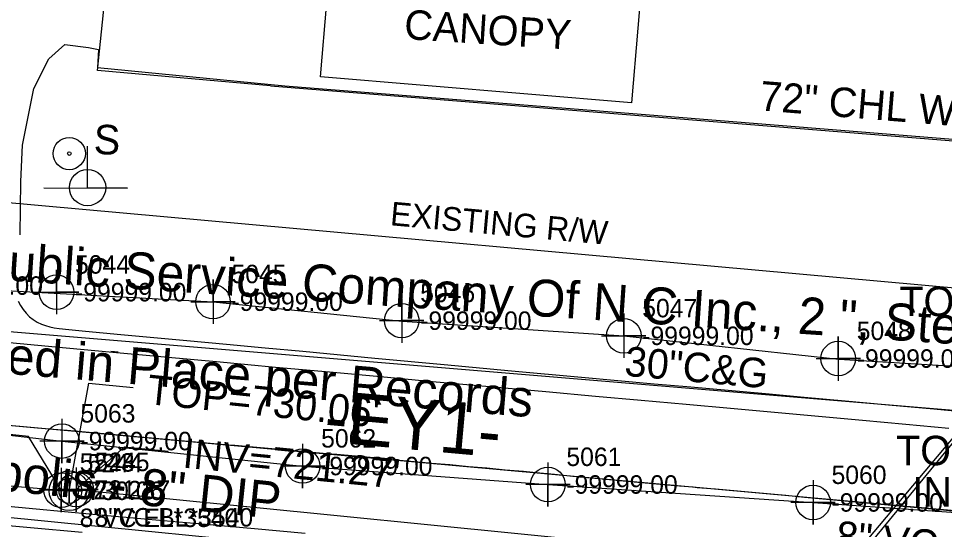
# Model space of a CAD drawing. Extents: x 1516784 to 1522736, y 634838 to 639369.
# Drawn here: x 1520757 to 1520882.2, y 638770.4 to 638839.5 of the extents above; entities that cross this region are included whole.
import ezdxf

# ---------------------------------------------------------------- set-up
doc = ezdxf.new("R2010")
doc.units = 0
for name, color, linetype in [('COGO Default Point Elevation', 7, 'Continuous'), ('COGO Default Point Number', 7, 'Continuous'), ('Exist Building Metal Canopy', 7, 'Continuous'), ('Exist Building Metal Canopy Text', 7, 'Continuous'), ('Exist Environmental Wetland Boundary Cogo Number', 7, 'Continuous'), ('Exist Environmental Wetland Boundary Text', 7, 'Continuous'), ('Exist Horizontal Alignment Direction Label', 7, 'Continuous'), ('Exist Hydro Jurisdictional Stream or Body of Water Mitigable', 7, 'Continuous'), ('Exist Other Culture Fence Line', 7, 'Continuous'), ('Exist Other Culture Fence Line Text', 7, 'Continuous'), ('Exist Other Culture Located Object CELL', 7, 'Continuous'), ('Exist Other Culture Located Object Text', 7, 'Continuous'), ('Exist Right of Way Line', 7, 'Continuous'), ('Exist Right of Way Line Text', 7, 'Continuous'), ('Exist Roads Curbs Text', 7, 'Continuous'), ('Exist Structure Minor Catch Basin Top Elevation', 7, 'Continuous'), ('Exist Structure Minor Pipes RCP 18 Inch', 7, 'Continuous'), ('Exist Structure Minor Pipes RCP 60 Inch Invert', 7, 'Continuous'), ('Exist Structure Minor Storm Sewer Manhole Text', 7, 'Continuous'), ('Exist Utilities Gas UG Line SUE LOS B', 7, 'Continuous'), ('Exist Utilities Gas UG Line SUE LOS B Cogo Elevation', 7, 'Continuous'), ('Exist Utilities Gas UG Line SUE LOS B Cogo Number', 7, 'Continuous'), ('Exist Utilities Gas UG Line SUE LOS B Cogo Point CELL', 7, 'Continuous'), ('Exist Utilities Gas UG Line SUE LOS B Text', 7, 'Continuous'), ('Exist Utilities Power Joint Use Telephone CELL', 7, 'Continuous'), ('Exist Utilities Power UG Cable SUE LOS B', 7, 'Continuous'), ('Exist Utilities Sanitary Sewer Manhole CELL', 7, 'Continuous'), ('Exist Utilities Sanitary Sewer Manhole Cogo Elevation', 7, 'Continuous'), ('Exist Utilities Sanitary Sewer Manhole Cogo Number', 7, 'Continuous'), ('Exist Utilities Sanitary Sewer Manhole Leader', 7, 'Continuous'), ('Exist Utilities Sanitary Sewer Manhole Text', 7, 'Continuous'), ('Exist Utilities Sanitary Sewer UG Line', 7, 'Continuous'), ('Exist Utilities Sanitary Sewer UG Line Cogo Comment', 7, 'Continuous'), ('Exist Utilities Sanitary Sewer UG Line Cogo Elevation', 7, 'Continuous'), ('Exist Utilities Sanitary Sewer UG Line Cogo Number', 7, 'Continuous'), ('Exist Utilities Sanitary Sewer UG Line Cogo Point CELL', 7, 'Continuous'), ('Exist Utilities Sanitary Sewer UG Line Invert Elevation', 7, 'Continuous'), ('Exist Utilities Sanitary Sewer UG Line Leader', 7, 'Continuous'), ('Exist Utilities Sanitary Sewer UG Line Text', 7, 'Continuous'), ('Exist Utilities Telephone UG Conduit SUE LOS B', 7, 'Continuous'), ('Exist Utilities Water UG Line SUE LOS B', 7, 'Continuous'), ('Exist Utilities Water UG Line SUE LOS B Cogo Elevation', 7, 'Continuous'), ('Exist Utilities Water UG Line SUE LOS B Cogo Number', 7, 'Continuous'), ('Exist Utilities Water UG Line SUE LOS B Cogo Point CELL', 7, 'Continuous'), ('Exist Utilities Water UG Line SUE LOS B Text', 7, 'Continuous'), ('Exist Utilities Water UG Line SUE LOS C', 7, 'Continuous'), ('Exist Utilities Water UG Line SUE LOS C Text', 7, 'Continuous')]:
    doc.layers.add(name, color=color, linetype=linetype)

msp = doc.modelspace()

# ---------------------------------------------------------------- linework, layer by layer
at = {"layer": 'COGO Default Point Elevation'}
msp.add_lwpolyline([(1520884.57, 638772.73), (1520882.08, 638772.97), (1520879.59, 638773.2), (1520877.1, 638773.43), (1520874.61, 638773.66), (1520872.12, 638773.89), (1520870.75, 638774.02), (1520868.27, 638774.25), (1520865.78, 638774.48), (1520863.29, 638774.72), (1520860.8, 638774.95), (1520858.73, 638775.15), (1520856.24, 638775.37), (1520853.75, 638775.59), (1520851.27, 638775.81), (1520848.78, 638776.03), (1520848.25, 638776.08), (1520845.76, 638776.3), (1520843.27, 638776.52), (1520840.78, 638776.74), (1520838.29, 638776.96), (1520836.95, 638777.08), (1520834.46, 638777.32), (1520831.97, 638777.56), (1520829.49, 638777.8), (1520827, 638778.04), (1520825.32, 638778.2), (1520822.83, 638778.42), (1520820.34, 638778.65), (1520817.85, 638778.87), (1520815.36, 638779.1), (1520812.87, 638779.32), (1520812.52, 638779.36), (1520810.03, 638779.59), (1520807.54, 638779.82), (1520805.05, 638780.05), (1520802.56, 638780.28), (1520800.07, 638780.51), (1520798.72, 638780.63), (1520796.23, 638780.85), (1520793.74, 638781.07), (1520791.25, 638781.28), (1520788.76, 638781.5), (1520786.27, 638781.72), (1520785.93, 638781.75), (1520783.44, 638781.98), (1520780.95, 638782.2), (1520778.46, 638782.43), (1520775.97, 638782.66), (1520773.48, 638782.88), (1520771.05, 638783.1), (1520768.56, 638783.32), (1520766.07, 638783.54), (1520763.58, 638783.76), (1520761.09, 638783.97), (1520758.6, 638784.19), (1520756.11, 638784.41)], dxfattribs=at)
at = {"layer": 'COGO Default Point Number'}
msp.add_line((1520770.49, 638794.38), (1520769.51, 638794.47), dxfattribs=at)
for points in [[(1520882.81, 638784.06), (1520877.02, 638784.59), (1520871.13, 638785.13), (1520865.2, 638785.67), (1520859.26, 638786.22), (1520853.29, 638786.77), (1520847.3, 638787.3), (1520841.23, 638787.83), (1520835.04, 638788.38), (1520828.34, 638788.99), (1520820.72, 638789.68), (1520812.98, 638790.38), (1520805.95, 638791.02), (1520799.06, 638791.65), (1520791.78, 638792.31), (1520784.29, 638793), (1520776.73, 638793.68), (1520769.26, 638794.36), (1520762, 638795.05), (1520754.85, 638795.73)], [(1520795.78, 638769.81), (1520788.9, 638770.45), (1520781.82, 638771.08), (1520774.55, 638771.73), (1520767.07, 638772.41), (1520759.38, 638773.11), (1520751.23, 638773.87)]]:
    msp.add_lwpolyline(points, dxfattribs=at)
at = {"layer": 'Exist Building Metal Canopy'}
msp.add_lwpolyline([(1520799.56, 638851.92), (1520841.61, 638848.38), (1520839.9, 638828.12), (1520797.85, 638831.66)], close=True, dxfattribs=at)
at = {"layer": 'Exist Environmental Wetland Boundary Cogo Number'}
for points in [[(1520756.98, 638801.29), (1520757.27, 638800.7), (1520757.62, 638800.15), (1520758.02, 638799.64), (1520758.47, 638799.18), (1520758.99, 638798.78), (1520759.54, 638798.44), (1520760.11, 638798.18), (1520760.67, 638797.97), (1520761.22, 638797.81), (1520761.82, 638797.68), (1520762.52, 638797.58), (1520763.79, 638797.45), (1520766.05, 638797.22), (1520770.86, 638796.76), (1520779.75, 638795.95), (1520785.15, 638795.46), (1520790.38, 638794.98), (1520795.46, 638794.5), (1520805.2, 638793.57), (1520814.57, 638792.69), (1520823.7, 638791.86), (1520833.15, 638791), (1520842.96, 638790.11), (1520847.95, 638789.66), (1520852.98, 638789.21), (1520858.05, 638788.76), (1520863.28, 638788.29), (1520868.82, 638787.79), (1520874.65, 638787.26), (1520880.79, 638786.69), (1520886.9, 638786.12)], [(1520765.63, 638769.96), (1520758.64, 638770.59), (1520751.69, 638771.23)]]:
    msp.add_lwpolyline(points, dxfattribs=at)
at = {"layer": 'Exist Environmental Wetland Boundary Text'}
msp.add_line((1520569.38, 638801.32), (1520948.55, 638767.08), dxfattribs=at)
at = {"layer": 'Exist Hydro Jurisdictional Stream or Body of Water Mitigable'}
for points in [[(1520793.01, 638830.44), (1520839.55, 638826.71), (1520887.89, 638822.86), (1520936.28, 638818.92), (1520944.44, 638927)], [(1520757.21, 638810.25), (1520757.32, 638817.49), (1520757.54, 638822.4), (1520759.08, 638830.06), (1520761.1, 638834.11), (1520763.27, 638836.02), (1520766.48, 638835.63)], [(1520766.48, 638835.63), (1520767.83, 638835.36), (1520767.71, 638832.92), (1520793.01, 638830.44)]]:
    msp.add_lwpolyline(points, dxfattribs=at)
at = {"layer": 'Exist Other Culture Fence Line'}
for points in [[(1520791.1, 638830.44), (1520936.62, 638818.7), (1520944.2, 638924.78)], [(1520791.1, 638830.44), (1520767.71, 638832.53), (1520774.71, 638900.6)]]:
    msp.add_lwpolyline(points, dxfattribs=at)
at = {"layer": 'Exist Other Culture Located Object CELL'}
for radius in [2.18, 0.24]:
    msp.add_circle((1520763.87, 638821.26), radius, dxfattribs=at)
at = {"layer": 'Exist Right of Way Line'}
msp.add_line((1520625.53, 638826.37), (1520958.51, 638796.3), dxfattribs=at)
at = {"layer": 'Exist Structure Minor Pipes RCP 18 Inch'}
msp.add_line((1520685.68, 638778.89), (1520857.58, 638761.97), dxfattribs=at)
at = {"layer": 'Exist Utilities Gas UG Line SUE LOS B'}
msp.add_lwpolyline([(1520539.18, 638834.88), (1520564.68, 638828.5), (1520580.05, 638824.16), (1520598.76, 638820.41), (1520612.09, 638817.18), (1520628.44, 638812.31), (1520643.86, 638808.13), (1520657.23, 638806.83), (1520690.69, 638805.1), (1520711.42, 638804.62), (1520742.75, 638803.38), (1520783.34, 638801.18), (1520808.89, 638798.59), (1520838.89, 638796.57), (1520867.95, 638793.41), (1520888.08, 638792.2), (1520918.9, 638789.34), (1520950.66, 638785.18), (1520963.56, 638782.78), (1520974.16, 638781.12)], dxfattribs=at)
at = {"layer": 'Exist Utilities Gas UG Line SUE LOS B Cogo Point CELL'}
for points in [[(1520759.15, 638802.5), (1520765.15, 638802.5), (1520762.15, 638802.5), (1520762.15, 638805.5), (1520762.15, 638799.5)], [(1520780.31, 638801.21), (1520786.31, 638801.21), (1520783.31, 638801.21), (1520783.31, 638804.21), (1520783.31, 638798.21)], [(1520805.83, 638798.64), (1520811.83, 638798.64), (1520808.83, 638798.64), (1520808.83, 638801.64), (1520808.83, 638795.64)], [(1520835.86, 638796.59), (1520841.86, 638796.59), (1520838.86, 638796.59), (1520838.86, 638799.59), (1520838.86, 638793.59)], [(1520864.87, 638793.51), (1520870.87, 638793.51), (1520867.87, 638793.51), (1520867.87, 638796.51), (1520867.87, 638790.51)]]:
    msp.add_lwpolyline(points, dxfattribs=at)
for centre in [(1520762.15, 638802.5), (1520783.31, 638801.21), (1520808.83, 638798.64), (1520838.86, 638796.59), (1520867.87, 638793.51)]:
    msp.add_circle(centre, 2.34, dxfattribs=at)
at = {"layer": 'Exist Utilities Power Joint Use Telephone CELL'}
msp.add_line((1520766.35, 638816.64), (1520766.35, 638816.64), dxfattribs=at)
msp.add_lwpolyline([(1520760.41, 638816.64), (1520771.75, 638816.6), (1520766.35, 638816.62), (1520766.35, 638822.26)], dxfattribs=at)
msp.add_circle((1520766.35, 638816.65), 2.45, dxfattribs=at)
at = {"layer": 'Exist Utilities Power UG Cable SUE LOS B'}
msp.add_lwpolyline([(1520784.11, 638662.49), (1520786.25, 638667.39), (1520795.33, 638678.93), (1520804.54, 638694.54), (1520820.11, 638707.82), (1520836.89, 638721.36), (1520846.97, 638733.1), (1520857.28, 638746.05), (1520866.5, 638761.5), (1520885.98, 638785.26), (1520895.15, 638798.16), (1520899.42, 638804.83)], dxfattribs=at)
at = {"layer": 'Exist Utilities Sanitary Sewer Manhole CELL'}
msp.add_lwpolyline([(1520763.85, 638777.32), (1520763.85, 638773.9), (1520763.85, 638775.61), (1520765.56, 638775.61), (1520762.14, 638775.61)], dxfattribs=at)
for radius in [2.69, 1.71]:
    msp.add_circle((1520763.85, 638775.61), radius, dxfattribs=at)
at = {"layer": 'Exist Utilities Sanitary Sewer Manhole Leader'}
msp.add_lwpolyline([(1520763.85, 638775.61), (1520766.52, 638790.18), (1520772.49, 638789.57)], dxfattribs=at)
at = {"layer": 'Exist Utilities Sanitary Sewer UG Line'}
for p, q in [((1520611.65, 638788.12), (1520762.78, 638775.7)), ((1520764.79, 638775.77), (1520964.32, 638755.96))]:
    msp.add_line(p, q, dxfattribs=at)
at = {"layer": 'Exist Utilities Sanitary Sewer UG Line Cogo Point CELL'}
for points in [[(1520762.78, 638778.7), (1520762.78, 638772.7), (1520762.78, 638775.7), (1520765.78, 638775.7), (1520759.78, 638775.7)], [(1520764.79, 638778.77), (1520764.79, 638772.77), (1520764.79, 638775.77), (1520767.79, 638775.77), (1520761.79, 638775.77)]]:
    msp.add_lwpolyline(points, dxfattribs=at)
for centre in [(1520762.78, 638775.7), (1520764.79, 638775.77)]:
    msp.add_circle(centre, 2.34, dxfattribs=at)
at = {"layer": 'Exist Utilities Sanitary Sewer UG Line Leader'}
for points in [[(1520762.78, 638775.7), (1520758.35, 638782.98), (1520752.38, 638783.61)], [(1520764.79, 638775.77), (1520771.34, 638781.54), (1520777.31, 638780.95)]]:
    msp.add_lwpolyline(points, dxfattribs=at)
at = {"layer": 'Exist Utilities Telephone UG Conduit SUE LOS B'}
msp.add_lwpolyline([(1520767.02, 638629.3), (1520780.83, 638626.69), (1520783.04, 638628.36), (1520786.92, 638649.64), (1520789.69, 638665.85), (1520794.36, 638679.36), (1520803.88, 638695.1), (1520819.52, 638708.63), (1520836.33, 638722.16), (1520846.51, 638733.89), (1520856.46, 638746.65), (1520865.82, 638761.86), (1520885.59, 638785.37), (1520894.62, 638798.67), (1520899.22, 638805.42)], dxfattribs=at)
at = {"layer": 'Exist Utilities Water UG Line SUE LOS B'}
msp.add_lwpolyline([(1520620.2, 638809.21), (1520630.94, 638807.88), (1520658.42, 638805.13), (1520674.92, 638803.91), (1520684.21, 638796.87), (1520692.99, 638790.38), (1520732.67, 638785.82), (1520762.88, 638782.34), (1520795.43, 638778.96), (1520828.6, 638776.46), (1520864.46, 638774.03), (1520895.42, 638771.84), (1520928.87, 638769.23), (1520958.88, 638767.56), (1520974.97, 638766.6)], dxfattribs=at)
at = {"layer": 'Exist Utilities Water UG Line SUE LOS B Cogo Point CELL'}
for points in [[(1520762.88, 638785.34), (1520762.88, 638779.34), (1520762.88, 638782.34), (1520765.88, 638782.34), (1520759.88, 638782.34)], [(1520795.43, 638781.96), (1520795.43, 638775.96), (1520795.43, 638778.96), (1520798.43, 638778.96), (1520792.43, 638778.96)], [(1520828.6, 638779.46), (1520828.6, 638773.46), (1520828.6, 638776.46), (1520831.6, 638776.46), (1520825.6, 638776.46)], [(1520864.46, 638777.03), (1520864.46, 638771.03), (1520864.46, 638774.03), (1520867.46, 638774.03), (1520861.46, 638774.03)]]:
    msp.add_lwpolyline(points, dxfattribs=at)
for centre in [(1520762.88, 638782.34), (1520795.43, 638778.96), (1520828.6, 638776.46), (1520864.46, 638774.03)]:
    msp.add_circle(centre, 2.34, dxfattribs=at)
at = {"layer": 'Exist Utilities Water UG Line SUE LOS C'}
msp.add_line((1520674.92, 638803.91), (1520974.62, 638778.94), dxfattribs=at)

# ---------------------------------------------------------------- texts
at = {"layer": 'Exist Building Metal Canopy Text'}
msp.add_text('CANOPY', height=4, rotation=356.3151, dxfattribs=at).set_placement((1520809.08, 638836.78))
at = {"layer": 'Exist Horizontal Alignment Direction Label'}
msp.add_text('-EY1-', height=7, rotation=354.8397, dxfattribs=at).set_placement((1520798.16, 638782.27))
at = {"layer": 'Exist Other Culture Fence Line Text'}
msp.add_text('72" CHL W/3SBW', height=4, rotation=355.3848, dxfattribs=at).set_placement((1520857.14, 638827.12))
at = {"layer": 'Exist Other Culture Located Object Text'}
msp.add_text('S', height=4, rotation=358.3731, dxfattribs=at).set_placement((1520767.14, 638821.2))
at = {"layer": 'Exist Right of Way Line Text'}
msp.add_text('EXISTING R/W', height=3.2, rotation=354.8397, dxfattribs=at).set_placement((1520807.19, 638811.57))
at = {"layer": 'Exist Roads Curbs Text'}
msp.add_text('30"C&G', height=4, rotation=354.8989, dxfattribs=at).set_placement((1520838.86, 638791.19))
at = {"layer": 'Exist Structure Minor Catch Basin Top Elevation'}
msp.add_text("TOP=727.62'", height=4, dxfattribs=at).set_placement((1520875.69, 638779.06))
at = {"layer": 'Exist Structure Minor Pipes RCP 60 Inch Invert'}
msp.add_text("INV=715.82'", height=4, dxfattribs=at).set_placement((1520877.88, 638773.48))
at = {"layer": 'Exist Structure Minor Storm Sewer Manhole Text'}
msp.add_text("TOP=727.26'", height=4, dxfattribs=at).set_placement((1520876.13, 638799.25))
at = {"layer": 'Exist Utilities Gas UG Line SUE LOS B Cogo Elevation'}
for p in [(1520745.25, 638802.14), (1520764.65, 638801.25), (1520785.81, 638799.96), (1520811.33, 638797.39), (1520841.36, 638795.34), (1520870.37, 638792.26)]:
    msp.add_text('-99999.00', height=2.5, dxfattribs=at).set_placement(p)
at = {"layer": 'Exist Utilities Gas UG Line SUE LOS B Cogo Number'}
for s, p in [('5044', (1520764.65, 638805)), ('5045', (1520785.81, 638803.71)), ('5046', (1520811.33, 638801.14)), ('5047', (1520841.36, 638799.09)), ('5048', (1520870.37, 638796.01))]:
    msp.add_text(s, height=2.5, dxfattribs=at).set_placement(p)
at = {"layer": 'Exist Utilities Gas UG Line SUE LOS B Text'}
msp.add_text('Public Service Company Of N C Inc., 2 ", Steel', height=5, rotation=356.1474, dxfattribs=at).set_placement((1520751.09, 638804.38))
at = {"layer": 'Exist Utilities Sanitary Sewer Manhole Cogo Elevation'}
msp.add_text('730.06', height=2.5, dxfattribs=at).set_placement((1520766.35, 638774.36))
at = {"layer": 'Exist Utilities Sanitary Sewer Manhole Cogo Number'}
msp.add_text('5244', height=2.5, dxfattribs=at).set_placement((1520766.35, 638778.11))
at = {"layer": 'Exist Utilities Sanitary Sewer Manhole Text'}
msp.add_text("TOP=730.06'", height=4, rotation=354.1044, dxfattribs=at).set_placement((1520774.27, 638787.37))
at = {"layer": 'Exist Utilities Sanitary Sewer UG Line Cogo Comment'}
for s, p in [('8"VC EL*3540', (1520765.28, 638770.7)), ('8"VC BL*3540', (1520767.29, 638770.77))]:
    msp.add_text(s, height=2.5, dxfattribs=at).set_placement(p)
at = {"layer": 'Exist Utilities Sanitary Sewer UG Line Cogo Elevation'}
for s, p in [('721.23', (1520765.28, 638774.45)), ('721.27', (1520767.29, 638774.52))]:
    msp.add_text(s, height=2.5, dxfattribs=at).set_placement(p)
at = {"layer": 'Exist Utilities Sanitary Sewer UG Line Cogo Number'}
for s, p in [('5243', (1520765.28, 638778.2)), ('5245', (1520767.29, 638778.27))]:
    msp.add_text(s, height=2.5, dxfattribs=at).set_placement(p)
at = {"layer": 'Exist Utilities Sanitary Sewer UG Line Invert Elevation'}
msp.add_text("INV=721.27'", height=4, rotation=354.3609, dxfattribs=at).set_placement((1520779.1, 638778.76))
at = {"layer": 'Exist Utilities Sanitary Sewer UG Line Text'}
msp.add_text('8" VC', height=4, rotation=354.3318, dxfattribs=at).set_placement((1520867.4, 638767.59))
at = {"layer": 'Exist Utilities Water UG Line SUE LOS B Cogo Elevation'}
for p in [(1520765.38, 638781.09), (1520797.93, 638777.71), (1520831.1, 638775.21), (1520866.96, 638772.78)]:
    msp.add_text('-99999.00', height=2.5, dxfattribs=at).set_placement(p)
at = {"layer": 'Exist Utilities Water UG Line SUE LOS B Cogo Number'}
for s, p in [('5063', (1520765.38, 638784.84)), ('5062', (1520797.93, 638781.46)), ('5061', (1520831.1, 638778.96)), ('5060', (1520866.96, 638776.53))]:
    msp.add_text(s, height=2.5, dxfattribs=at).set_placement(p)
at = {"layer": 'Exist Utilities Water UG Line SUE LOS B Text'}
msp.add_text('City of Kannapolis - 8" DIP', height=5, rotation=354.0631, dxfattribs=at).set_placement((1520713.74, 638779.91))
at = {"layer": 'Exist Utilities Water UG Line SUE LOS C Text'}
msp.add_text('8 ", Abandoned in Place per Records', height=5, rotation=355.2374, dxfattribs=at).set_placement((1520716.99, 638794.67))

doc.saveas('drawing.dxf')
